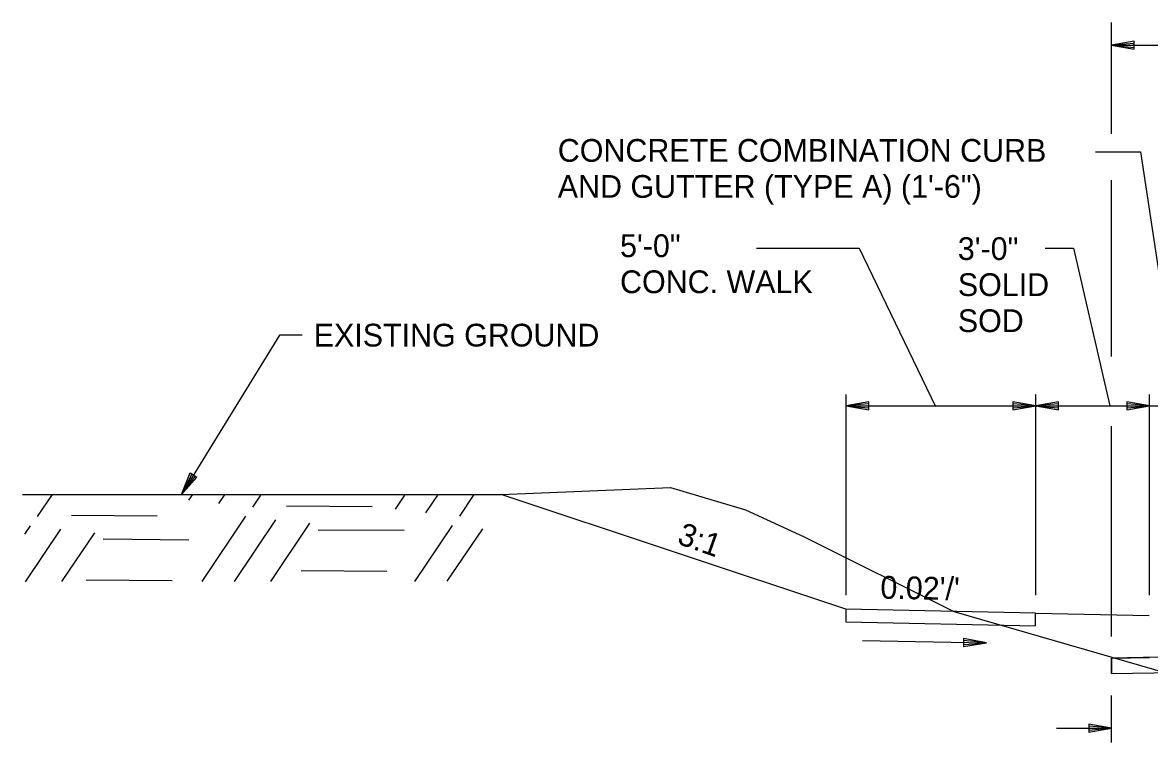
# Model space of a CAD drawing. Extents: x 1001270 to 1003428, y 1840152 to 1842912.
# Drawn here: x 1001293.59 to 1001323.31, y 1841612.8 to 1841631.77 of the extents above; entities that cross this region are included whole.
import ezdxf

# ---------------------------------------------------------------- set-up
doc = ezdxf.new("R2010")
doc.units = 0
for name, color, linetype in [('19', 7, 'Continuous'), ('20', 7, 'Continuous'), ('8', 7, 'Continuous')]:
    doc.layers.add(name, color=color, linetype=linetype)

# ---------------------------------------------------------------- blocks, each defined once
blk = doc.blocks.new('TM')
at = {"layer": '8'}
for p, q in [((-120.309, 21.181), (-119.787, -20.829)), ((0, 0), (-120.309, 21.181)), ((-31.382, 2.945), (-120.176, 10.512)), ((-119.787, -20.829), (0, 0)), ((-119.911, -10.826), (-31.307, -3.057))]:
    blk.add_line(p, q, dxfattribs=at)

msp = doc.modelspace()

# ---------------------------------------------------------------- linework, layer by layer
at = {"layer": '19'}
for p, q in [((1001322.31, 1841628.839), (1001322.31, 1841631.775)), ((1001322.91, 1841631.28), (1001322.31, 1841631.175)), ((1001322.91, 1841631.07), (1001322.91, 1841631.28)), ((1001322.305, 1841631.175), (1001363.31, 1841631.175)), ((1001322.31, 1841631.175), (1001322.91, 1841631.07)), ((1001322.91, 1841631.225), (1001322.47, 1841631.19)), ((1001322.47, 1841631.16), (1001322.91, 1841631.12)), ((1001321.891, 1841628.363), (1001323.07, 1841628.363)), ((1001323.07, 1841628.363), (1001324.084, 1841621.672)), ((1001322.31, 1841622.973), (1001322.31, 1841627.617)), ((1001312.946, 1841625.829), (1001315.656, 1841625.829)), ((1001315.656, 1841625.829), (1001317.67, 1841621.658)), ((1001320.562, 1841625.829), (1001321.306, 1841625.829)), ((1001321.306, 1841625.829), (1001322.262, 1841621.672)), ((1001315.31, 1841616.681), (1001315.31, 1841621.972)), ((1001315.91, 1841621.777), (1001315.31, 1841621.672)), ((1001315.91, 1841621.567), (1001315.91, 1841621.777)), ((1001319.71, 1841621.777), (1001319.71, 1841621.567)), ((1001320.31, 1841621.672), (1001319.71, 1841621.777)), ((1001320.31, 1841616.681), (1001320.31, 1841621.972)), ((1001320.91, 1841621.777), (1001320.31, 1841621.672)), ((1001320.91, 1841621.567), (1001320.91, 1841621.777)), ((1001322.71, 1841621.777), (1001322.71, 1841621.567)), ((1001323.31, 1841621.672), (1001322.71, 1841621.777)), ((1001323.31, 1841616.681), (1001323.31, 1841621.972)), ((1001315.31, 1841621.672), (1001324.81, 1841621.672)), ((1001315.31, 1841621.672), (1001315.91, 1841621.567)), ((1001315.91, 1841621.722), (1001315.47, 1841621.687)), ((1001315.47, 1841621.657), (1001315.91, 1841621.617)), ((1001320.15, 1841621.687), (1001319.71, 1841621.722)), ((1001319.71, 1841621.567), (1001320.31, 1841621.672)), ((1001319.71, 1841621.617), (1001320.15, 1841621.657)), ((1001320.31, 1841621.672), (1001320.91, 1841621.567)), ((1001320.91, 1841621.722), (1001320.47, 1841621.687)), ((1001320.47, 1841621.657), (1001320.91, 1841621.617)), ((1001323.15, 1841621.687), (1001322.71, 1841621.722)), ((1001322.71, 1841621.567), (1001323.31, 1841621.672)), ((1001322.71, 1841621.617), (1001323.15, 1841621.657)), ((1001322.31, 1841615.593), (1001322.31, 1841621.14)), ((1001297.789, 1841619.336), (1001298.013, 1841619.902)), ((1001298.191, 1841619.793), (1001297.789, 1841619.336)), ((1001297.863, 1841619.476), (1001298.056, 1841619.87)), ((1001298.15, 1841619.814), (1001297.886, 1841619.465)), ((1001298.013, 1841619.902), (1001298.191, 1841619.793)), ((1001293.993, 1841618.753), (1001294.384, 1841619.336)), ((1001297.978, 1841619.187), (1001298.084, 1841619.337)), ((1001298.773, 1841619.095), (1001298.939, 1841619.339)), ((1001299.668, 1841619.003), (1001299.894, 1841619.342)), ((1001303.432, 1841618.947), (1001303.694, 1841619.343)), ((1001304.227, 1841618.855), (1001304.559, 1841619.344)), ((1001305.122, 1841618.763), (1001305.503, 1841619.337)), ((1001315.303, 1841616.308), (1001306.218, 1841619.336)), ((1001294.881, 1841618.792), (1001297.141, 1841618.77)), ((1001300.556, 1841619.032), (1001302.816, 1841619.021)), ((1001293.653, 1841618.285), (1001293.807, 1841618.51)), ((1001298.33, 1841617.04), (1001299.482, 1841618.761)), ((1001299.185, 1841617.042), (1001300.277, 1841618.669)), ((1001300.14, 1841617.044), (1001301.172, 1841618.577)), ((1001303.94, 1841617.045), (1001304.936, 1841618.521)), ((1001293.675, 1841617.036), (1001294.602, 1841618.418)), ((1001294.631, 1841617.038), (1001295.497, 1841618.326)), ((1001301.386, 1841618.404), (1001303.656, 1841618.391)), ((1001304.795, 1841617.048), (1001305.731, 1841618.429)), ((1001295.721, 1841618.163), (1001297.981, 1841618.141)), ((1001300.944, 1841617.334), (1001303.204, 1841617.312)), ((1001295.268, 1841617.083), (1001297.539, 1841617.071)), ((1001320.302, 1841616.208), (1001315.303, 1841616.308)), ((1001315.303, 1841616.308), (1001315.303, 1841615.975)), ((1001320.302, 1841615.875), (1001320.302, 1841616.208)), ((1001320.302, 1841616.208), (1001320.302, 1841616.208)), ((1001320.302, 1841616.208), (1001323.301, 1841616.148)), ((1001315.303, 1841615.975), (1001320.302, 1841615.875)), ((1001336.81, 1841615.319), (1001322.31, 1841615.019)), ((1001322.31, 1841615.019), (1001323.31, 1841615.039)), ((1001322.31, 1841614.612), (1001342.81, 1841615.022)), ((1001322.31, 1841614.612), (1001342.81, 1841615.022)), ((1001322.31, 1841614.612), (1001322.31, 1841615.019)), ((1001322.31, 1841615.019), (1001322.31, 1841614.612)), ((1001322.31, 1841612.799), (1001322.31, 1841614.037)), ((1001320.862, 1841613.177), (1001322.31, 1841613.177)), ((1001320.862, 1841613.177), (1001322.31, 1841613.177)), ((1001321.71, 1841613.282), (1001321.71, 1841613.072)), ((1001322.31, 1841613.177), (1001321.71, 1841613.282)), ((1001321.71, 1841613.282), (1001321.71, 1841613.072)), ((1001322.31, 1841613.177), (1001321.71, 1841613.282)), ((1001322.15, 1841613.192), (1001321.71, 1841613.227)), ((1001322.15, 1841613.192), (1001321.71, 1841613.227)), ((1001321.71, 1841613.072), (1001322.31, 1841613.177)), ((1001321.71, 1841613.072), (1001322.31, 1841613.177)), ((1001321.71, 1841613.122), (1001322.15, 1841613.162)), ((1001321.71, 1841613.122), (1001322.15, 1841613.162))]:
    msp.add_line(p, q, dxfattribs=at)
for points in [[(1001300.972, 1841623.535), (1001300.372, 1841623.534), (1001297.789, 1841619.336)], [(1001306.218, 1841619.336), (1001310.679, 1841619.523), (1001312.654, 1841618.934), (1001314.201, 1841618.219), (1001318.151, 1841616.251), (1001326.483, 1841613.842), (1001330.658, 1841613.083)], [(1001293.594, 1841619.335), (1001306.218, 1841619.336)]]:
    msp.add_lwpolyline(points, dxfattribs=at)
at = {"layer": '20'}
msp.add_line((1001315.741, 1841615.489), (1001319.011, 1841615.423), dxfattribs=at)

# ---------------------------------------------------------------- block references
at = {"layer": '19', "xscale": 0.0050063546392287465, "yscale": 0.005006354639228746, "rotation": -1.1310771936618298}
msp.add_blockref('TM', (1001319.011, 1841615.421), dxfattribs=at)

# ---------------------------------------------------------------- texts
at = {"layer": '19'}
for s, rotation, p in [('CONCRETE COMBINATION CURB', 360, (1001307.708, 1841628.105)), ('AND GUTTER (TYPE A) (1\'-6")', 360, (1001307.708, 1841627.155)), ('5\'-0"', 360, (1001309.35, 1841625.592)), ('3\'-0"', 360, (1001318.257, 1841625.516)), ('CONC. WALK', 360, (1001309.35, 1841624.642)), ('SOLID ', 360, (1001318.257, 1841624.566)), ('SOD', 360, (1001318.257, 1841623.616)), ('3:1', 340.4943, (1001310.828, 1841618.048)), ("0.02'/'", 358.8581, (1001316.211, 1841616.59))]:
    msp.add_text(s, height=0.6, rotation=rotation, dxfattribs=at).set_placement(p)
msp.add_text('EXISTING GROUND', height=0.6, dxfattribs=at).set_placement((1001301.272, 1841623.235))

doc.saveas('drawing.dxf')
